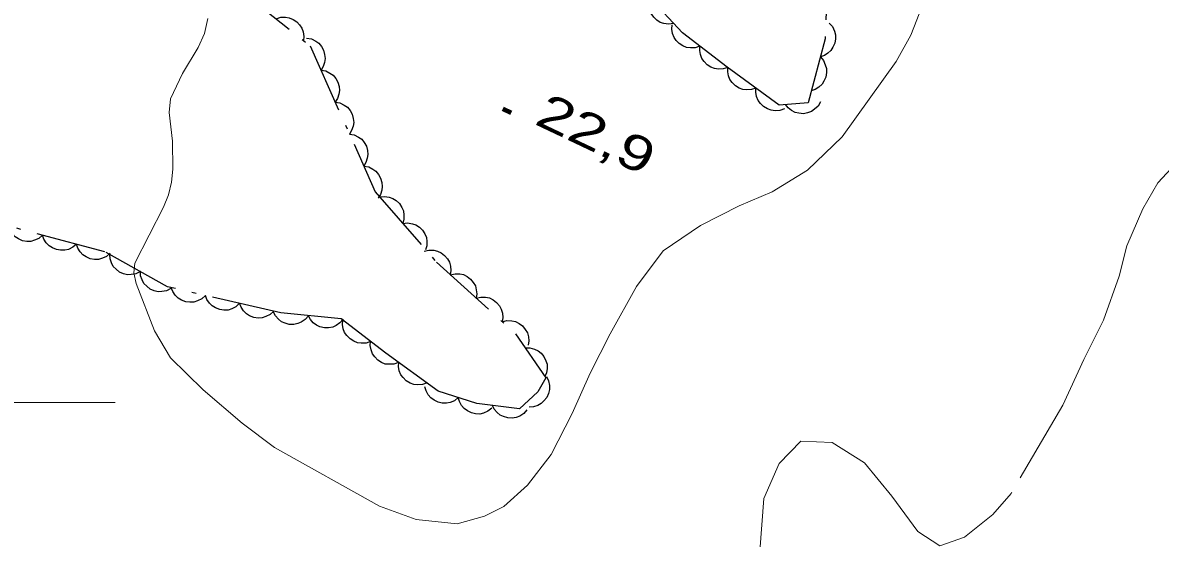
# Model space of a CAD drawing. Extents: x 356765 to 358572, y 5103174 to 5104650.
# Drawn here: x 357401.04 to 357449.77, y 5104394.18 to 5104416.25 of the extents above; entities that cross this region are included whole.
import ezdxf

# ---------------------------------------------------------------- set-up
doc = ezdxf.new("R2010")
doc.units = 0
doc.header["$LTSCALE"] = 0.6
doc.linetypes.add('DOT_DASHED', pattern=[7.7, 5, -1.2, 0.3, -1.2])
doc.linetypes.add('LONG_DASH_SHORT_DASH', pattern=[9.9, 6, -1.2, 1.5, -1.2])
for name, color, linetype, lineweight in [('2', 7, 'Continuous', 13), ('3', 7, 'Continuous', 140), ('44', 7, 'Continuous', 25), ('57', 7, 'LONG_DASH_SHORT_DASH', 13), ('61', 7, 'Continuous', 13)]:
    doc.layers.add(name, color=color, linetype=linetype, lineweight=lineweight)

msp = doc.modelspace()

# ---------------------------------------------------------------- linework, layer by layer
at = {"layer": '2'}
msp.add_lwpolyline([(357408.97, 5104416.44), (357408.83, 5104415.8), (357408.55, 5104415.19), (357407.88, 5104414.08), (357407.37, 5104413), (357407.31, 5104412.41), (357407.45, 5104411.19), (357407.47, 5104409.99), (357407.41, 5104409.43), (357407.29, 5104408.88), (357407.07, 5104408.36), (357405.84, 5104405.96), (357405.8, 5104405.54), (357405.9, 5104405.09), (357406.69, 5104403.06), (357407.37, 5104401.9), (357408.77, 5104400.53), (357410.44, 5104399.11), (357411.82, 5104398.06), (357416.33, 5104395.55), (357417.89, 5104394.98), (357419.65, 5104394.79), (357420.82, 5104395.12), (357421.65, 5104395.54), (357422.66, 5104396.46), (357423.68, 5104397.76), (357424.57, 5104399.52), (357425.35, 5104401.25), (357426.2, 5104402.94), (357427.33, 5104404.96), (357428.48, 5104406.49), (357430.07, 5104407.57), (357431.73, 5104408.42), (357433.15, 5104409.01), (357434.66, 5104409.94), (357436.15, 5104411.37), (357438.46, 5104414.6), (357439.09, 5104415.73), (357440.41, 5104419.13)], dxfattribs=at)
at = {"layer": '3'}
msp.add_line((357421.61, 5104412.57), (357421.97, 5104412.4), dxfattribs=at)
at = {"layer": '44', "linetype": 'DOT_DASHED'}
for points in [[(357420.49, 5104399.95), (357418.83, 5104400.48), (357416.6, 5104402.11), (357414.68, 5104403.57), (357412.09, 5104403.83), (357407.24, 5104404.95), (357404.55, 5104406.45), (357400.46, 5104407.54), (357392, 5104409.89), (357389.57, 5104410.45), (357387.51, 5104412.37), (357385.59, 5104413.83), (357383.53, 5104415.76), (357383, 5104417.62), (357382.07, 5104420.88), (357381.9, 5104424.1), (357381.94, 5104428.39), (357382.3, 5104433.28), (357384.03, 5104441.32), (357386.19, 5104455.79)], [(357435.58, 5104419.38), (357435.41, 5104415.56), (357434.68, 5104412.83), (357433.45, 5104412.73), (357431.22, 5104414.36), (357429.3, 5104415.82), (357427.83, 5104417.41)], [(357410.1, 5104417.85), (357413.35, 5104415.27), (357416.14, 5104409.02), (357418.76, 5104406), (357422.15, 5104402.94), (357423.45, 5104401.05), (357423.11, 5104400.45), (357422.32, 5104399.72), (357420.49, 5104399.95)]]:
    msp.add_lwpolyline(points, dxfattribs=at)
at = {"layer": '44'}
for points in [[(357428.92, 5104416.23), (357428.71, 5104416.2), (357428.51, 5104416.23), (357428.35, 5104416.27), (357428.21, 5104416.37), (357428.07, 5104416.49), (357427.96, 5104416.65), (357427.89, 5104416.8), (357427.86, 5104416.97), (357427.86, 5104417.16), (357427.9, 5104417.33)], [(357411.89, 5104416.43), (357412.09, 5104416.49), (357412.3, 5104416.49), (357412.46, 5104416.47), (357412.62, 5104416.4), (357412.78, 5104416.3), (357412.9, 5104416.16), (357413, 5104416.02), (357413.05, 5104415.86), (357413.08, 5104415.67), (357413.07, 5104415.49)], [(357430.05, 5104415.25), (357429.85, 5104415.18), (357429.65, 5104415.18), (357429.48, 5104415.19), (357429.32, 5104415.26), (357429.16, 5104415.36), (357429.03, 5104415.5), (357428.94, 5104415.63), (357428.88, 5104415.8), (357428.85, 5104415.98), (357428.86, 5104416.16)], [(357435.59, 5104416.24), (357435.73, 5104416.09), (357435.81, 5104415.9), (357435.86, 5104415.74), (357435.86, 5104415.57), (357435.83, 5104415.38), (357435.75, 5104415.21), (357435.66, 5104415.07), (357435.53, 5104414.95), (357435.38, 5104414.85), (357435.21, 5104414.79)], [(357413.2, 5104415.6), (357413.41, 5104415.56), (357413.59, 5104415.47), (357413.73, 5104415.38), (357413.84, 5104415.24), (357413.93, 5104415.08), (357413.97, 5104414.89), (357414, 5104414.73), (357413.97, 5104414.56), (357413.91, 5104414.38), (357413.82, 5104414.23)], [(357431.24, 5104414.34), (357431.05, 5104414.28), (357430.84, 5104414.27), (357430.68, 5104414.29), (357430.52, 5104414.35), (357430.36, 5104414.45), (357430.23, 5104414.59), (357430.13, 5104414.72), (357430.07, 5104414.89), (357430.04, 5104415.07), (357430.05, 5104415.25)], [(357435.21, 5104414.79), (357435.34, 5104414.64), (357435.42, 5104414.45), (357435.47, 5104414.29), (357435.47, 5104414.12), (357435.44, 5104413.93), (357435.36, 5104413.76), (357435.28, 5104413.62), (357435.14, 5104413.5), (357434.99, 5104413.4), (357434.82, 5104413.34)], [(357413.82, 5104414.23), (357414.02, 5104414.19), (357414.2, 5104414.1), (357414.34, 5104414.01), (357414.45, 5104413.87), (357414.54, 5104413.71), (357414.59, 5104413.52), (357414.61, 5104413.36), (357414.58, 5104413.19), (357414.52, 5104413.01), (357414.43, 5104412.86)], [(357432.45, 5104413.46), (357432.26, 5104413.39), (357432.05, 5104413.38), (357431.89, 5104413.39), (357431.73, 5104413.45), (357431.57, 5104413.55), (357431.43, 5104413.69), (357431.33, 5104413.82), (357431.27, 5104413.98), (357431.24, 5104414.16), (357431.24, 5104414.34)], [(357433.67, 5104412.57), (357433.47, 5104412.5), (357433.27, 5104412.49), (357433.1, 5104412.51), (357432.94, 5104412.57), (357432.78, 5104412.67), (357432.65, 5104412.8), (357432.54, 5104412.93), (357432.48, 5104413.1), (357432.45, 5104413.28), (357432.45, 5104413.46)], [(357414.43, 5104412.86), (357414.63, 5104412.82), (357414.81, 5104412.73), (357414.95, 5104412.64), (357415.06, 5104412.5), (357415.15, 5104412.34), (357415.2, 5104412.15), (357415.22, 5104411.99), (357415.19, 5104411.82), (357415.13, 5104411.64), (357415.04, 5104411.49)], [(357435.21, 5104412.87), (357435.11, 5104412.69), (357434.96, 5104412.55), (357434.83, 5104412.45), (357434.66, 5104412.4), (357434.48, 5104412.36), (357434.29, 5104412.38), (357434.13, 5104412.41), (357433.97, 5104412.5), (357433.83, 5104412.61), (357433.72, 5104412.75)], [(357415.04, 5104411.49), (357415.24, 5104411.45), (357415.43, 5104411.36), (357415.56, 5104411.27), (357415.67, 5104411.13), (357415.76, 5104410.97), (357415.81, 5104410.78), (357415.83, 5104410.62), (357415.8, 5104410.45), (357415.74, 5104410.27), (357415.65, 5104410.12)], [(357415.65, 5104410.12), (357415.86, 5104410.08), (357416.04, 5104409.99), (357416.17, 5104409.9), (357416.28, 5104409.76), (357416.37, 5104409.6), (357416.42, 5104409.41), (357416.44, 5104409.25), (357416.42, 5104409.08), (357416.36, 5104408.9), (357416.26, 5104408.75)], [(357416.33, 5104408.8), (357416.54, 5104408.82), (357416.74, 5104408.79), (357416.9, 5104408.73), (357417.04, 5104408.64), (357417.18, 5104408.51), (357417.28, 5104408.34), (357417.35, 5104408.2), (357417.37, 5104408.02), (357417.36, 5104407.84), (357417.32, 5104407.66)], [(357417.32, 5104407.66), (357417.52, 5104407.69), (357417.73, 5104407.65), (357417.88, 5104407.6), (357418.03, 5104407.5), (357418.16, 5104407.37), (357418.26, 5104407.21), (357418.33, 5104407.06), (357418.35, 5104406.89), (357418.35, 5104406.7), (357418.3, 5104406.53)], [(357401.89, 5104407.16), (357401.73, 5104407.02), (357401.55, 5104406.94), (357401.39, 5104406.89), (357401.21, 5104406.89), (357401.03, 5104406.92), (357400.86, 5104407), (357400.72, 5104407.09), (357400.6, 5104407.22), (357400.5, 5104407.37), (357400.44, 5104407.54)], [(357403.34, 5104406.77), (357403.18, 5104406.64), (357403, 5104406.55), (357402.84, 5104406.51), (357402.66, 5104406.51), (357402.48, 5104406.54), (357402.31, 5104406.62), (357402.17, 5104406.7), (357402.05, 5104406.83), (357401.95, 5104406.99), (357401.89, 5104407.16)], [(357404.79, 5104406.39), (357404.63, 5104406.25), (357404.45, 5104406.17), (357404.29, 5104406.12), (357404.11, 5104406.12), (357403.93, 5104406.15), (357403.76, 5104406.23), (357403.62, 5104406.31), (357403.5, 5104406.45), (357403.4, 5104406.6), (357403.34, 5104406.77)], [(357406.08, 5104405.6), (357405.89, 5104405.5), (357405.69, 5104405.47), (357405.53, 5104405.46), (357405.36, 5104405.51), (357405.19, 5104405.58), (357405.04, 5104405.7), (357404.92, 5104405.82), (357404.84, 5104405.97), (357404.78, 5104406.15), (357404.77, 5104406.33)], [(357418.24, 5104406.47), (357418.44, 5104406.52), (357418.65, 5104406.51), (357418.81, 5104406.48), (357418.96, 5104406.4), (357419.11, 5104406.29), (357419.23, 5104406.14), (357419.32, 5104406), (357419.36, 5104405.83), (357419.38, 5104405.64), (357419.35, 5104405.46)], [(357407.39, 5104404.87), (357407.2, 5104404.77), (357407, 5104404.74), (357406.84, 5104404.73), (357406.67, 5104404.78), (357406.5, 5104404.85), (357406.35, 5104404.97), (357406.23, 5104405.09), (357406.15, 5104405.24), (357406.09, 5104405.42), (357406.08, 5104405.6)], [(357419.35, 5104405.46), (357419.56, 5104405.51), (357419.76, 5104405.5), (357419.92, 5104405.47), (357420.08, 5104405.39), (357420.22, 5104405.28), (357420.34, 5104405.13), (357420.43, 5104404.99), (357420.47, 5104404.82), (357420.49, 5104404.64), (357420.47, 5104404.46)], [(357408.87, 5104404.57), (357408.71, 5104404.43), (357408.53, 5104404.34), (357408.37, 5104404.29), (357408.2, 5104404.29), (357408.02, 5104404.31), (357407.84, 5104404.38), (357407.7, 5104404.46), (357407.57, 5104404.59), (357407.47, 5104404.74), (357407.4, 5104404.91)], [(357410.33, 5104404.24), (357410.17, 5104404.09), (357409.99, 5104404.01), (357409.84, 5104403.95), (357409.66, 5104403.95), (357409.48, 5104403.97), (357409.3, 5104404.05), (357409.16, 5104404.13), (357409.04, 5104404.25), (357408.93, 5104404.41), (357408.87, 5104404.57)], [(357411.79, 5104403.9), (357411.64, 5104403.76), (357411.45, 5104403.67), (357411.3, 5104403.62), (357411.12, 5104403.61), (357410.94, 5104403.64), (357410.76, 5104403.71), (357410.62, 5104403.79), (357410.5, 5104403.92), (357410.39, 5104404.07), (357410.33, 5104404.24)], [(357420.47, 5104404.46), (357420.67, 5104404.51), (357420.87, 5104404.5), (357421.03, 5104404.47), (357421.19, 5104404.39), (357421.34, 5104404.28), (357421.46, 5104404.13), (357421.54, 5104403.99), (357421.59, 5104403.82), (357421.6, 5104403.63), (357421.58, 5104403.45)], [(357413.28, 5104403.71), (357413.14, 5104403.55), (357412.97, 5104403.44), (357412.82, 5104403.37), (357412.65, 5104403.34), (357412.46, 5104403.34), (357412.28, 5104403.39), (357412.13, 5104403.45), (357411.99, 5104403.56), (357411.87, 5104403.7), (357411.78, 5104403.86)], [(357414.77, 5104403.56), (357414.63, 5104403.4), (357414.46, 5104403.29), (357414.32, 5104403.22), (357414.14, 5104403.19), (357413.96, 5104403.19), (357413.77, 5104403.24), (357413.62, 5104403.3), (357413.48, 5104403.41), (357413.36, 5104403.55), (357413.28, 5104403.71)], [(357415.94, 5104402.61), (357415.75, 5104402.54), (357415.54, 5104402.54), (357415.38, 5104402.55), (357415.22, 5104402.62), (357415.06, 5104402.72), (357414.93, 5104402.86), (357414.83, 5104402.99), (357414.77, 5104403.15), (357414.74, 5104403.34), (357414.75, 5104403.52)], [(357421.58, 5104403.45), (357421.78, 5104403.5), (357421.99, 5104403.49), (357422.15, 5104403.46), (357422.3, 5104403.38), (357422.45, 5104403.27), (357422.57, 5104403.12), (357422.66, 5104402.98), (357422.7, 5104402.81), (357422.72, 5104402.63), (357422.69, 5104402.45)], [(357417.14, 5104401.7), (357416.94, 5104401.63), (357416.74, 5104401.63), (357416.57, 5104401.64), (357416.41, 5104401.71), (357416.25, 5104401.81), (357416.12, 5104401.95), (357416.02, 5104402.08), (357415.97, 5104402.25), (357415.93, 5104402.43), (357415.94, 5104402.61)], [(357422.56, 5104402.34), (357422.77, 5104402.34), (357422.97, 5104402.28), (357423.12, 5104402.21), (357423.25, 5104402.1), (357423.37, 5104401.96), (357423.45, 5104401.78), (357423.5, 5104401.63), (357423.51, 5104401.45), (357423.48, 5104401.27), (357423.41, 5104401.1)], [(357418.36, 5104400.83), (357418.16, 5104400.76), (357417.96, 5104400.75), (357417.79, 5104400.76), (357417.63, 5104400.82), (357417.47, 5104400.92), (357417.34, 5104401.06), (357417.24, 5104401.18), (357417.17, 5104401.35), (357417.14, 5104401.53), (357417.15, 5104401.71)], [(357423.48, 5104401.1), (357423.57, 5104400.92), (357423.61, 5104400.72), (357423.61, 5104400.55), (357423.57, 5104400.38), (357423.49, 5104400.21), (357423.37, 5104400.06), (357423.25, 5104399.95), (357423.1, 5104399.87), (357422.92, 5104399.81), (357422.74, 5104399.8)], [(357419.7, 5104400.2), (357419.54, 5104400.07), (357419.35, 5104400), (357419.19, 5104399.96), (357419.01, 5104399.97), (357418.83, 5104400.01), (357418.66, 5104400.1), (357418.52, 5104400.19), (357418.41, 5104400.32), (357418.32, 5104400.49), (357418.27, 5104400.66)], [(357421.13, 5104399.75), (357420.97, 5104399.62), (357420.78, 5104399.54), (357420.62, 5104399.5), (357420.44, 5104399.51), (357420.26, 5104399.55), (357420.09, 5104399.64), (357419.95, 5104399.73), (357419.84, 5104399.87), (357419.75, 5104400.03), (357419.7, 5104400.2)], [(357422.64, 5104399.68), (357422.51, 5104399.52), (357422.33, 5104399.41), (357422.18, 5104399.35), (357422.01, 5104399.32), (357421.82, 5104399.33), (357421.64, 5104399.39), (357421.49, 5104399.45), (357421.36, 5104399.56), (357421.24, 5104399.71), (357421.16, 5104399.87)]]:
    msp.add_lwpolyline(points, dxfattribs=at)
at = {"layer": '57'}
msp.add_lwpolyline([(357450.63, 5104410.43), (357449.66, 5104409.4), (357449.03, 5104408.28), (357448.34, 5104406.7), (357448.01, 5104405.41), (357447.34, 5104403.52), (357446.49, 5104401.83), (357445.59, 5104399.88), (357443.38, 5104396.1), (357442.6, 5104395.19), (357441.39, 5104394.22), (357440.33, 5104393.85), (357439.39, 5104394.47), (357438.27, 5104395.98), (357437.1, 5104397.41), (357435.71, 5104398.28), (357434.37, 5104398.34), (357433.44, 5104397.38), (357432.79, 5104395.88), (357432.61, 5104393.62)], dxfattribs=at)
at = {"layer": '61'}
msp.add_line((357395, 5104400), (357405, 5104400), dxfattribs=at)

# ---------------------------------------------------------------- texts
at = {"layer": '3', "width": 1.35}
msp.add_text('22,9   ', height=1.5, rotation=334.619, dxfattribs=at).set_placement((357422.91, 5104411.94))

doc.saveas('drawing.dxf')
